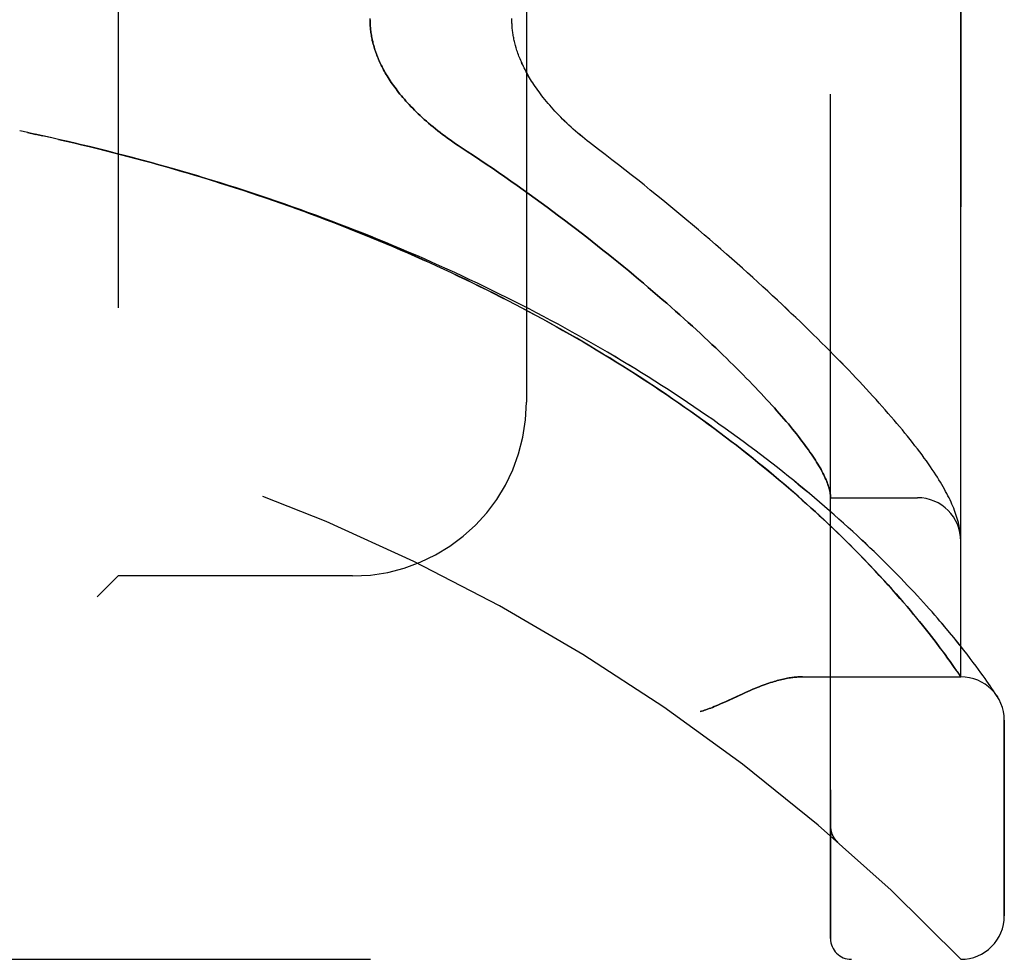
# Model space of a CAD drawing. Header units: inches. Extents: x 0 to 221, y 0 to 143.
# Tile 269 of 273: x 114.03 to 115.45, y 99.22 to 100.57. Entities that reach past the tile are written whole.
import ezdxf

# ---------------------------------------------------------------- set-up
doc = ezdxf.new("R2010")
doc.units = ezdxf.units.IN
doc.header["$LTSCALE"] = 12.142857
doc.header["$MEASUREMENT"] = 0
doc.linetypes.add('HIDDEN', pattern=[0.2, 0.1, -0.1])
doc.layers.add('LEFTHAND_DOOR_ASSEMBLY', color=7, linetype='CONTINUOUS')
doc.layers.add('RIGHTHAND_DOOR_ASSEMBLY', color=7, linetype='CONTINUOUS')

msp = doc.modelspace()

# ---------------------------------------------------------------- linework, layer by layer
at = {"layer": 'LEFTHAND_DOOR_ASSEMBLY', "color": 8, "linetype": 'HIDDEN'}
for p, q in [((115.198, 99.2493), (115.198, 101.8918)), ((115.3855, 99.6256), (115.3855, 101.5156)), ((114.173, 101.3706), (114.173, 99.7706)), ((114.7605, 101.1206), (114.7605, 100.0206)), ((114.043, 100.4082), (114.0315, 100.4106)), ((114.0546, 100.4057), (114.0426, 100.4082)), ((115.198, 99.8831), (115.323, 99.8831)), ((115.3847, 99.8329), (115.3845, 99.834)), ((115.3848, 99.8322), (115.3847, 99.8329)), ((115.3848, 99.8315), (115.3848, 99.8322)), ((115.385, 99.8298), (115.385, 99.8305)), ((115.3851, 99.8291), (115.385, 99.8298)), ((115.3852, 99.8285), (115.3851, 99.8291)), ((115.3852, 99.8278), (115.3852, 99.8285)), ((115.3853, 99.8271), (115.3852, 99.8278)), ((115.239, 99.8021), (115.2308, 99.8104)), ((115.2468, 99.7941), (115.239, 99.8021)), ((115.2543, 99.7863), (115.2468, 99.7941)), ((115.2614, 99.7788), (115.2543, 99.7863)), ((114.173, 99.7706), (114.143, 99.7406)), ((114.5105, 99.7706), (114.173, 99.7706)), ((115.2682, 99.7715), (115.2614, 99.7788)), ((115.2747, 99.7645), (115.2682, 99.7715)), ((115.2809, 99.7576), (115.2747, 99.7645)), ((115.2868, 99.751), (115.2809, 99.7576)), ((115.2925, 99.7446), (115.2868, 99.751)), ((115.2979, 99.7384), (115.2925, 99.7446)), ((115.3032, 99.7324), (115.2979, 99.7384)), ((115.3082, 99.7265), (115.3032, 99.7324)), ((115.313, 99.7209), (115.3082, 99.7265)), ((115.3176, 99.7154), (115.313, 99.7209)), ((115.322, 99.71), (115.3176, 99.7154)), ((115.3262, 99.7049), (115.322, 99.71)), ((115.3303, 99.6999), (115.3262, 99.7049)), ((115.3342, 99.695), (115.3303, 99.6999)), ((115.3692, 99.6895), (115.3625, 99.6975)), ((115.3432, 99.6835), (115.3397, 99.688)), ((115.3466, 99.6792), (115.3432, 99.6835)), ((115.3754, 99.6819), (115.3692, 99.6895)), ((115.3813, 99.6747), (115.3754, 99.6819)), ((115.3498, 99.675), (115.3466, 99.6792)), ((115.3544, 99.6689), (115.3498, 99.675)), ((115.3587, 99.6632), (115.3544, 99.6689)), ((115.3628, 99.6577), (115.3587, 99.6632)), ((115.3665, 99.6526), (115.3628, 99.6577)), ((115.37, 99.6478), (115.3665, 99.6526)), ((115.3944, 99.6581), (115.3895, 99.6644)), ((115.3991, 99.652), (115.3944, 99.6581)), ((115.4034, 99.6464), (115.3991, 99.652)), ((115.3732, 99.6433), (115.37, 99.6478)), ((115.3761, 99.6392), (115.3732, 99.6433)), ((115.3794, 99.6345), (115.3761, 99.6392)), ((115.4073, 99.641), (115.4034, 99.6464)), ((115.411, 99.636), (115.4073, 99.641)), ((115.1575, 99.6256), (115.3855, 99.6256)), ((115.382, 99.6307), (115.3794, 99.6345)), ((115.4144, 99.6314), (115.411, 99.636)), ((115.4175, 99.627), (115.4144, 99.6314)), ((115.4204, 99.623), (115.4175, 99.627)), ((115.423, 99.6193), (115.4204, 99.623)), ((115.4253, 99.6159), (115.423, 99.6193)), ((115.4275, 99.6128), (115.4253, 99.6159)), ((115.4302, 99.6088), (115.4275, 99.6128)), ((115.4325, 99.6053), (115.4302, 99.6088)), ((115.4349, 99.6017), (115.4325, 99.6053)), ((115.4369, 99.5987), (115.4349, 99.6017)), ((115.448, 99.2818), (115.448, 99.5631)), ((115.198, 99.4106), (115.198, 99.4061)), ((115.2081, 99.3882), (115.2083, 99.388)), ((113.3218, 99.2193), (115.3855, 99.2193))]:
    msp.add_line(p, q, dxfattribs=at)
for points in [[(114.8643, 100.3839), (114.8513, 100.3938), (114.8479, 100.3965), (114.8444, 100.3992), (114.841, 100.402), (114.8377, 100.4047), (114.8344, 100.4075), (114.8311, 100.4104), (114.8279, 100.4132), (114.8247, 100.4161), (114.8216, 100.4189), (114.8185, 100.4218), (114.8156, 100.4247), (114.8126, 100.4275), (114.8098, 100.4304), (114.807, 100.4333), (114.8042, 100.4361), (114.8016, 100.439), (114.799, 100.4418), (114.7964, 100.4447), (114.794, 100.4475), (114.7916, 100.4503), (114.7892, 100.4531), (114.787, 100.4558), (114.7848, 100.4586), (114.7827, 100.4613), (114.7806, 100.464), (114.7786, 100.4667), (114.7767, 100.4694), (114.7748, 100.472), (114.773, 100.4746), (114.7713, 100.4772), (114.7696, 100.4797), (114.768, 100.4822), (114.7665, 100.4847), (114.765, 100.4871), (114.7636, 100.4895), (114.7623, 100.4919), (114.7609, 100.4943), (114.7597, 100.4966), (114.7585, 100.4989), (114.7573, 100.5012), (114.7562, 100.5034), (114.7552, 100.5056), (114.7542, 100.5078), (114.7532, 100.51), (114.7523, 100.5121), (114.7514, 100.5142), (114.7505, 100.5162), (114.7498, 100.5183), (114.749, 100.5203), (114.7483, 100.5223), (114.7476, 100.5242), (114.7469, 100.5262), (114.7463, 100.5281), (114.7458, 100.53), (114.7452, 100.5318), (114.7447, 100.5337), (114.7442, 100.5355), (114.7437, 100.5373), (114.7433, 100.5391), (114.7429, 100.5409), (114.7425, 100.5426), (114.7422, 100.5444), (114.7419, 100.5461), (114.7416, 100.5478), (114.7413, 100.5495), (114.741, 100.5511), (114.7408, 100.5528), (114.7406, 100.5545), (114.7404, 100.5561), (114.7402, 100.5577), (114.7401, 100.5594), (114.7399, 100.561), (114.7398, 100.5626), (114.7398, 100.5642), (114.7397, 100.5658), (114.7396, 100.5674), (114.7396, 100.569), (114.7396, 100.5706), (114.7396, 100.5722)], [(114.5355, 100.5706), (114.5355, 100.5688), (114.5356, 100.5669), (114.5356, 100.5651), (114.5357, 100.5633), (114.5358, 100.5614), (114.536, 100.5596), (114.5361, 100.5578), (114.5363, 100.5559), (114.5365, 100.5541), (114.5368, 100.5522), (114.5371, 100.5503), (114.5374, 100.5485), (114.5377, 100.5466), (114.538, 100.5447), (114.5384, 100.5428), (114.5388, 100.5409), (114.5393, 100.539), (114.5397, 100.5371), (114.5402, 100.5352), (114.5408, 100.5333), (114.5413, 100.5313), (114.5419, 100.5294), (114.5425, 100.5274), (114.5432, 100.5255), (114.5439, 100.5235), (114.5446, 100.5215), (114.5453, 100.5195), (114.5461, 100.5174), (114.547, 100.5154), (114.5478, 100.5133), (114.5487, 100.5113), (114.5497, 100.5092), (114.5507, 100.5071), (114.5517, 100.505), (114.5528, 100.5028), (114.5539, 100.5007), (114.555, 100.4985), (114.5563, 100.4963), (114.5575, 100.4941), (114.5588, 100.4919), (114.5602, 100.4897), (114.5616, 100.4874), (114.563, 100.4851), (114.5645, 100.4828), (114.5661, 100.4805), (114.5677, 100.4781), (114.5694, 100.4758), (114.5711, 100.4734), (114.5729, 100.471), (114.5747, 100.4686), (114.5766, 100.4661), (114.5786, 100.4636), (114.5807, 100.4611), (114.5828, 100.4586), (114.585, 100.4561), (114.5872, 100.4536), (114.5895, 100.451), (114.5919, 100.4484), (114.5943, 100.4458), (114.5969, 100.4432), (114.5995, 100.4406), (114.6021, 100.4379), (114.6049, 100.4353), (114.6077, 100.4326), (114.6106, 100.4299), (114.6136, 100.4272), (114.6166, 100.4245), (114.6197, 100.4218), (114.6229, 100.4191), (114.6261, 100.4164), (114.6295, 100.4137), (114.6329, 100.411), (114.6363, 100.4083), (114.6399, 100.4056), (114.6434, 100.4029), (114.6471, 100.4002), (114.6508, 100.3976), (114.6546, 100.3949), (114.6584, 100.3923), (114.6623, 100.3897), (114.6753, 100.3812)], [(114.076, 100.401), (114.0649, 100.4034), (114.0538, 100.4059)], [(114.0778, 100.4006), (114.0662, 100.4032), (114.0546, 100.4057)], [(115.3625, 99.6975), (115.359, 99.7016), (115.3554, 99.7057), (115.3517, 99.71), (115.3479, 99.7144), (115.344, 99.7188), (115.34, 99.7233), (115.3359, 99.7279), (115.3317, 99.7326), (115.3273, 99.7374), (115.3229, 99.7422), (115.3183, 99.7471), (115.3136, 99.7521), (115.3088, 99.7571), (115.3039, 99.7623), (115.2989, 99.7675), (115.2938, 99.7727), (115.2886, 99.7781), (115.2832, 99.7835), (115.2777, 99.7889), (115.2721, 99.7944), (115.2664, 99.8), (115.2606, 99.8056), (115.2547, 99.8113), (115.2487, 99.8171), (115.2425, 99.8228), (115.2362, 99.8287), (115.2299, 99.8345), (115.2234, 99.8405), (115.2168, 99.8464), (115.2101, 99.8524), (115.2033, 99.8584), (115.1963, 99.8645), (115.1893, 99.8706), (115.1822, 99.8767), (115.1749, 99.8829), (115.1676, 99.8891), (115.1602, 99.8953), (115.1526, 99.9015), (115.145, 99.9077), (115.1373, 99.9139), (115.1294, 99.9202), (115.1215, 99.9264), (115.1135, 99.9327), (115.1054, 99.939), (115.0972, 99.9453), (115.0889, 99.9515), (115.0805, 99.9578), (115.0721, 99.9641), (115.0635, 99.9704), (115.0549, 99.9766), (115.0462, 99.9829), (115.0374, 99.9891), (115.0285, 99.9954), (115.0196, 100.0016), (115.0105, 100.0078), (115.0014, 100.014), (114.9923, 100.0202), (114.983, 100.0263), (114.9737, 100.0325), (114.9643, 100.0386), (114.9549, 100.0447), (114.9453, 100.0507), (114.9358, 100.0568), (114.9261, 100.0628), (114.9164, 100.0688), (114.9066, 100.0747), (114.8968, 100.0807), (114.8869, 100.0866), (114.877, 100.0924), (114.867, 100.0983), (114.857, 100.1041), (114.8469, 100.1098), (114.8367, 100.1155), (114.8265, 100.1212), (114.8162, 100.1269), (114.806, 100.1325), (114.7956, 100.1381), (114.7852, 100.1436), (114.7748, 100.1491), (114.7643, 100.1546), (114.7538, 100.16), (114.7432, 100.1654), (114.7326, 100.1707), (114.722, 100.176), (114.7113, 100.1812), (114.7006, 100.1864), (114.6899, 100.1916), (114.6791, 100.1967), (114.6683, 100.2018), (114.6574, 100.2068), (114.6465, 100.2118), (114.6356, 100.2167), (114.6247, 100.2216), (114.6137, 100.2265), (114.6027, 100.2313), (114.5917, 100.236), (114.5806, 100.2407), (114.5695, 100.2454), (114.5584, 100.25), (114.5473, 100.2546), (114.5361, 100.2591), (114.5249, 100.2635), (114.5137, 100.268), (114.5025, 100.2723), (114.4913, 100.2767), (114.48, 100.2809), (114.4687, 100.2852), (114.4574, 100.2894), (114.4461, 100.2935), (114.4348, 100.2976), (114.4234, 100.3016), (114.412, 100.3056), (114.4007, 100.3096), (114.3892, 100.3135), (114.3778, 100.3173), (114.3664, 100.3211), (114.355, 100.3249), (114.3435, 100.3286), (114.332, 100.3322), (114.3206, 100.3358), (114.3091, 100.3394), (114.2976, 100.3429), (114.2861, 100.3464), (114.2745, 100.3498), (114.263, 100.3532), (114.2515, 100.3565), (114.2399, 100.3597), (114.2284, 100.363), (114.2168, 100.3662), (114.2052, 100.3693), (114.1937, 100.3724), (114.1821, 100.3754), (114.1705, 100.3784), (114.1589, 100.3813), (114.1474, 100.3842), (114.1358, 100.3871), (114.1242, 100.3899), (114.1126, 100.3926), (114.101, 100.3953), (114.0894, 100.398), (114.076, 100.401)], [(115.2308, 99.8104), (115.2265, 99.8147), (115.2221, 99.8191), (115.2175, 99.8236), (115.2129, 99.8282), (115.2081, 99.8328), (115.2032, 99.8375), (115.1981, 99.8424), (115.1929, 99.8473), (115.1875, 99.8523), (115.182, 99.8575), (115.1762, 99.8628), (115.1703, 99.8682), (115.1641, 99.8738), (115.1578, 99.8794), (115.1513, 99.8852), (115.1446, 99.8911), (115.1378, 99.897), (115.1308, 99.903), (115.1236, 99.9091), (115.1164, 99.9152), (115.109, 99.9213), (115.1016, 99.9274), (115.0941, 99.9335), (115.0865, 99.9397), (115.0788, 99.9458), (115.071, 99.9519), (115.0631, 99.9581), (115.0551, 99.9642), (115.0471, 99.9704), (115.0389, 99.9765), (115.0307, 99.9826), (115.0225, 99.9887), (115.0141, 99.9948), (115.0057, 100.0009), (114.9971, 100.007), (114.9886, 100.0131), (114.9799, 100.0191), (114.9712, 100.0251), (114.9624, 100.0312), (114.9535, 100.0371), (114.9446, 100.0431), (114.9356, 100.049), (114.9265, 100.055), (114.9174, 100.0608), (114.9082, 100.0667), (114.899, 100.0725), (114.8897, 100.0783), (114.8804, 100.0841), (114.871, 100.0898), (114.8615, 100.0955), (114.852, 100.1012), (114.8424, 100.1068), (114.8328, 100.1124), (114.8232, 100.118), (114.8135, 100.1235), (114.8037, 100.129), (114.7939, 100.1345), (114.7841, 100.1399), (114.7742, 100.1453), (114.7642, 100.1506), (114.7543, 100.1559), (114.7443, 100.1612), (114.7342, 100.1664), (114.7241, 100.1716), (114.714, 100.1767), (114.7038, 100.1818), (114.6936, 100.1869), (114.6834, 100.1919), (114.6731, 100.1968), (114.6628, 100.2018), (114.6525, 100.2066), (114.6421, 100.2115), (114.6317, 100.2163), (114.6213, 100.221), (114.6108, 100.2257), (114.6003, 100.2304), (114.5898, 100.235), (114.5793, 100.2396), (114.5687, 100.2441), (114.5581, 100.2486), (114.5475, 100.253), (114.5368, 100.2574), (114.5262, 100.2617), (114.5155, 100.266), (114.5048, 100.2703), (114.494, 100.2745), (114.4833, 100.2787), (114.4725, 100.2828), (114.4617, 100.2869), (114.4509, 100.2909), (114.4401, 100.2949), (114.4292, 100.2988), (114.4184, 100.3027), (114.4075, 100.3065), (114.3966, 100.3103), (114.3857, 100.3141), (114.3748, 100.3178), (114.3638, 100.3215), (114.3529, 100.3251), (114.3419, 100.3287), (114.3309, 100.3322), (114.3199, 100.3357), (114.3089, 100.3391), (114.2979, 100.3425), (114.2869, 100.3458), (114.2758, 100.3491), (114.2648, 100.3524), (114.2537, 100.3556), (114.2427, 100.3588), (114.2316, 100.3619), (114.2205, 100.365), (114.2095, 100.368), (114.1984, 100.371), (114.1873, 100.3739), (114.1762, 100.3768), (114.1651, 100.3797), (114.1539, 100.3825), (114.1428, 100.3853), (114.1317, 100.388), (114.1206, 100.3907), (114.1094, 100.3933), (114.0983, 100.3959), (114.0872, 100.3985)], [(114.6753, 100.3812), (114.6845, 100.3752), (114.6935, 100.3691), (114.7026, 100.363), (114.7116, 100.3569), (114.7205, 100.3508), (114.7294, 100.3446), (114.7383, 100.3385), (114.747, 100.3323), (114.7558, 100.3261), (114.7645, 100.3198), (114.7731, 100.3136), (114.7816, 100.3074), (114.7901, 100.3012), (114.7985, 100.2949), (114.8068, 100.2887), (114.8151, 100.2825), (114.8232, 100.2763), (114.8313, 100.2701), (114.8393, 100.2639), (114.8473, 100.2577), (114.8551, 100.2516), (114.8629, 100.2454), (114.8706, 100.2393), (114.8782, 100.2332), (114.8857, 100.2272), (114.8931, 100.2212), (114.9004, 100.2152), (114.9077, 100.2092), (114.9148, 100.2033), (114.9219, 100.1974), (114.9289, 100.1915), (114.9357, 100.1857), (114.9425, 100.1799), (114.9492, 100.1741), (114.9558, 100.1684), (114.9623, 100.1628), (114.9687, 100.1572), (114.975, 100.1516), (114.9812, 100.1461), (114.9873, 100.1406), (114.9933, 100.1351), (114.9992, 100.1298), (115.0051, 100.1244), (115.0108, 100.1192), (115.0164, 100.1139), (115.022, 100.1087), (115.0274, 100.1036), (115.0328, 100.0985), (115.0381, 100.0935), (115.0432, 100.0885), (115.0483, 100.0836), (115.0533, 100.0787), (115.0582, 100.0739), (115.063, 100.0692), (115.0677, 100.0645), (115.0723, 100.0598), (115.0768, 100.0552), (115.0813, 100.0507), (115.0856, 100.0462), (115.0899, 100.0417), (115.0941, 100.0374), (115.0981, 100.0331), (115.1021, 100.0288), (115.106, 100.0246), (115.1098, 100.0204), (115.1136, 100.0163), (115.1172, 100.0123), (115.1208, 100.0083), (115.1242, 100.0044), (115.1276, 100.0005), (115.1309, 99.9967), (115.1341, 99.9929), (115.1373, 99.9892), (115.1403, 99.9855), (115.1433, 99.9819), (115.1461, 99.9784), (115.1489, 99.9749), (115.1517, 99.9714), (115.1543, 99.968), (115.1569, 99.9647), (115.1593, 99.9614), (115.1617, 99.9582), (115.164, 99.955), (115.1663, 99.9519), (115.1684, 99.9488), (115.1705, 99.9458), (115.1725, 99.9429), (115.1744, 99.94), (115.1763, 99.9371), (115.178, 99.9343), (115.1797, 99.9316), (115.1813, 99.9289), (115.1829, 99.9262), (115.1843, 99.9236), (115.1857, 99.9211), (115.187, 99.9186), (115.1883, 99.9161), (115.1894, 99.9137), (115.1905, 99.9114), (115.1915, 99.9091), (115.1925, 99.9069), (115.1933, 99.9047), (115.1941, 99.9025), (115.1948, 99.9004), (115.1955, 99.8984), (115.196, 99.8964), (115.1965, 99.8944), (115.197, 99.8925), (115.1973, 99.8907), (115.1976, 99.8889), (115.1978, 99.8871)], [(115.3845, 99.834), (115.3841, 99.8366), (115.3837, 99.8393), (115.3832, 99.8421), (115.3826, 99.8448), (115.3819, 99.8477), (115.3811, 99.8505), (115.3803, 99.8534), (115.3794, 99.8563), (115.3785, 99.8592), (115.3774, 99.8621), (115.3764, 99.865), (115.3752, 99.868), (115.374, 99.8709), (115.3727, 99.8739), (115.3714, 99.8769), (115.37, 99.8799), (115.3685, 99.8829), (115.3669, 99.886), (115.3653, 99.8892), (115.3636, 99.8923), (115.3619, 99.8955), (115.36, 99.8988), (115.3581, 99.9021), (115.3561, 99.9055), (115.3539, 99.909), (115.3517, 99.9125), (115.3494, 99.9162), (115.3469, 99.9199), (115.3444, 99.9238), (115.3417, 99.9277), (115.3388, 99.9318), (115.3359, 99.936), (115.3328, 99.9402), (115.3296, 99.9446), (115.3264, 99.949), (115.323, 99.9534), (115.3195, 99.9579), (115.316, 99.9624), (115.3124, 99.9669), (115.3088, 99.9715), (115.3051, 99.9761), (115.3013, 99.9807), (115.2974, 99.9854), (115.2934, 99.9901), (115.2894, 99.9948), (115.2853, 99.9996), (115.2811, 100.0045), (115.2768, 100.0094), (115.2725, 100.0143), (115.268, 100.0193), (115.2635, 100.0243), (115.2589, 100.0294), (115.2542, 100.0345), (115.2494, 100.0397), (115.2446, 100.0449), (115.2396, 100.0502), (115.2346, 100.0556), (115.2295, 100.0609), (115.2242, 100.0664), (115.2189, 100.0719), (115.2136, 100.0774), (115.2081, 100.083), (115.2025, 100.0887), (115.1968, 100.0944), (115.1911, 100.1002), (115.1852, 100.106), (115.1793, 100.1119), (115.1732, 100.1178), (115.1671, 100.1238), (115.1609, 100.1298), (115.1546, 100.1359), (115.1481, 100.1421), (115.1416, 100.1483), (115.135, 100.1545), (115.1283, 100.1609), (115.1215, 100.1672), (115.1146, 100.1736), (115.1076, 100.1801), (115.1005, 100.1866), (115.0934, 100.1932), (115.0861, 100.1998), (115.0787, 100.2064), (115.0712, 100.2131), (115.0636, 100.2199), (115.0559, 100.2267), (115.0482, 100.2335), (115.0403, 100.2404), (115.0324, 100.2473), (115.0243, 100.2543), (115.0162, 100.2613), (115.0079, 100.2683), (114.9996, 100.2754), (114.9912, 100.2825), (114.9826, 100.2896), (114.974, 100.2967), (114.9653, 100.3039), (114.9566, 100.3111), (114.9477, 100.3184), (114.9387, 100.3256), (114.9297, 100.3329), (114.9206, 100.3401), (114.9114, 100.3474), (114.9021, 100.3547), (114.8928, 100.362), (114.8834, 100.3693), (114.8739, 100.3766), (114.8643, 100.3839)], [(115.1978, 99.8871), (115.1978, 99.8867), (115.1979, 99.8862), (115.1979, 99.8858), (115.1979, 99.8854), (115.198, 99.885), (115.198, 99.8847), (115.198, 99.8844), (115.198, 99.8841)], [(115.385, 99.8305), (115.3849, 99.8308), (115.3848, 99.8315)], [(115.3855, 99.8217), (115.3855, 99.822), (115.3855, 99.8224), (115.3855, 99.8228), (115.3855, 99.8231), (115.3855, 99.8235), (115.3855, 99.8239), (115.3854, 99.8242), (115.3854, 99.8246), (115.3854, 99.825), (115.3854, 99.8253), (115.3854, 99.8257), (115.3853, 99.8261), (115.3853, 99.8264), (115.3853, 99.8271)], [(115.3397, 99.688), (115.3379, 99.6903), (115.3342, 99.695)], [(115.3895, 99.6644), (115.3868, 99.6678), (115.3813, 99.6747)], [(115.1575, 99.6256), (115.1559, 99.6256), (115.1543, 99.6255), (115.1526, 99.6255), (115.151, 99.6254), (115.1493, 99.6253), (115.1475, 99.6251), (115.1457, 99.6249), (115.1439, 99.6247), (115.1421, 99.6245), (115.1402, 99.6242), (115.1383, 99.6239), (115.1363, 99.6236), (115.1343, 99.6232), (115.1323, 99.6228), (115.1302, 99.6224), (115.1281, 99.6219), (115.1259, 99.6214), (115.1237, 99.6208), (115.1214, 99.6202), (115.1191, 99.6195), (115.1167, 99.6188), (115.1143, 99.6181), (115.1118, 99.6173), (115.1092, 99.6165), (115.1066, 99.6156), (115.1039, 99.6146), (115.1012, 99.6136), (115.0983, 99.6125), (115.0954, 99.6114), (115.0924, 99.6102), (115.0892, 99.6089), (115.086, 99.6076), (115.0826, 99.6061), (115.0791, 99.6046), (115.0755, 99.603), (115.0717, 99.6013), (115.0677, 99.5994), (115.0507, 99.5915)], [(115.3855, 99.6256), (115.3855, 99.6256), (115.382, 99.6307)], [(115.4379, 99.5971), (115.4379, 99.5971), (115.4369, 99.5987)], [(115.0507, 99.5915), (115.0468, 99.5897), (115.0432, 99.5881), (115.0398, 99.5865), (115.0366, 99.5851), (115.0336, 99.5838), (115.0308, 99.5827), (115.0281, 99.5816), (115.0256, 99.5807), (115.0233, 99.5798), (115.021, 99.579), (115.0188, 99.5782), (115.0167, 99.5775), (115.0146, 99.5768), (115.0125, 99.5762), (115.0105, 99.5756)], [(115.198, 99.4104), (115.198, 99.41), (115.198, 99.4094), (115.198, 99.4088), (115.1981, 99.4082), (115.1981, 99.4076), (115.1982, 99.4069), (115.1983, 99.4063), (115.1984, 99.4057), (115.1985, 99.4051), (115.1986, 99.4045), (115.1988, 99.4039), (115.1989, 99.4033), (115.199, 99.4027), (115.1992, 99.4022), (115.1994, 99.4016), (115.1996, 99.401), (115.1998, 99.4004), (115.2, 99.3999)], [(115.2, 99.3999), (115.2002, 99.3993), (115.2005, 99.3987), (115.2007, 99.3981), (115.201, 99.3976), (115.2013, 99.397), (115.2016, 99.3965), (115.2018, 99.3959), (115.2022, 99.3954), (115.2025, 99.3949), (115.2028, 99.3943), (115.2031, 99.3938), (115.2035, 99.3933), (115.2038, 99.3928), (115.2042, 99.3924)], [(115.2083, 99.388), (115.2081, 99.3882), (115.2078, 99.3884), (115.2076, 99.3886), (115.2074, 99.3888), (115.2072, 99.3891), (115.2069, 99.3893), (115.2067, 99.3895), (115.2065, 99.3897), (115.2063, 99.3899), (115.2061, 99.3901), (115.2059, 99.3903), (115.2057, 99.3906), (115.2055, 99.3908), (115.2053, 99.391), (115.2051, 99.3912), (115.2049, 99.3914), (115.2047, 99.3917), (115.2046, 99.3919), (115.2044, 99.3921), (115.2042, 99.3924)]]:
    msp.add_lwpolyline(points, dxfattribs=at)
for centre, radius, start, end in [((113.3855, 97.2955), 2.7751, 43.8884, 90), ((114.5105, 100.0206), 0.25, 270, 360), ((115.323, 99.8206), 0.0625, 0, 90), ((115.3855, 99.5631), 0.0625, 0, 90), ((115.3855, 99.2818), 0.0625, 270, 360), ((115.228, 99.2493), 0.03, 180, 270)]:
    msp.add_arc(centre, radius, start, end, dxfattribs=at)
at = {"layer": 'RIGHTHAND_DOOR_ASSEMBLY', "color": 8, "linetype": 'HIDDEN'}
for p, q in [((115.198, 101.8918), (115.198, 99.2493)), ((115.3855, 101.5156), (115.3855, 99.6256)), ((114.173, 101.3706), (114.173, 99.7706)), ((114.7605, 101.1206), (114.7605, 100.0206)), ((114.043, 100.4082), (114.0315, 100.4106)), ((114.0426, 100.4082), (114.0546, 100.4057)), ((114.0538, 100.4059), (114.0649, 100.4034)), ((114.0662, 100.4032), (114.0546, 100.4057)), ((114.0778, 100.4006), (114.0649, 100.4034)), ((115.198, 99.8831), (115.323, 99.8831)), ((115.3847, 99.8329), (115.3845, 99.834)), ((115.3848, 99.8322), (115.3847, 99.8329)), ((115.3848, 99.8315), (115.3848, 99.8322)), ((115.385, 99.8298), (115.385, 99.8305)), ((115.3851, 99.8291), (115.385, 99.8298)), ((115.3852, 99.8285), (115.3851, 99.8291)), ((115.3852, 99.8278), (115.3852, 99.8285)), ((115.3853, 99.8271), (115.3852, 99.8278)), ((115.2306, 99.8107), (115.2388, 99.8023)), ((115.2388, 99.8023), (115.2466, 99.7943)), ((115.2466, 99.7943), (115.2541, 99.7865)), ((115.2541, 99.7865), (115.2612, 99.779)), ((115.2612, 99.779), (115.268, 99.7717)), ((114.143, 99.7406), (114.173, 99.7706)), ((114.5105, 99.7706), (114.173, 99.7706)), ((115.268, 99.7717), (115.2746, 99.7646)), ((115.2746, 99.7646), (115.2808, 99.7578)), ((115.2808, 99.7578), (115.2867, 99.7511)), ((115.2867, 99.7511), (115.2924, 99.7447)), ((115.2924, 99.7447), (115.2978, 99.7385)), ((115.2978, 99.7385), (115.3031, 99.7325)), ((115.3031, 99.7325), (115.3081, 99.7266)), ((115.3081, 99.7266), (115.3129, 99.7209)), ((115.3129, 99.7209), (115.3175, 99.7154)), ((115.3175, 99.7154), (115.3219, 99.7101)), ((115.3219, 99.7101), (115.3262, 99.7049)), ((115.3262, 99.7049), (115.3302, 99.6999)), ((115.3302, 99.6999), (115.3341, 99.695)), ((115.3692, 99.6895), (115.3625, 99.6974)), ((115.3397, 99.688), (115.3432, 99.6835)), ((115.3432, 99.6835), (115.3466, 99.6792)), ((115.3755, 99.6819), (115.3692, 99.6895)), ((115.3813, 99.6746), (115.3755, 99.6819)), ((115.3466, 99.6792), (115.3498, 99.675)), ((115.3498, 99.675), (115.3544, 99.6689)), ((115.3544, 99.6689), (115.3588, 99.6631)), ((115.3588, 99.6631), (115.3628, 99.6577)), ((115.3628, 99.6577), (115.3665, 99.6526)), ((115.3665, 99.6526), (115.37, 99.6478)), ((115.3944, 99.6581), (115.3895, 99.6644)), ((115.3991, 99.652), (115.3944, 99.6581)), ((115.4034, 99.6464), (115.3991, 99.652)), ((115.37, 99.6478), (115.3732, 99.6433)), ((115.3732, 99.6433), (115.3761, 99.6392)), ((115.4074, 99.641), (115.4034, 99.6464)), ((115.411, 99.636), (115.4074, 99.641)), ((115.1575, 99.6256), (115.3855, 99.6256)), ((115.4144, 99.6314), (115.411, 99.636)), ((115.4175, 99.627), (115.4144, 99.6314)), ((115.4204, 99.623), (115.4175, 99.627)), ((115.423, 99.6193), (115.4204, 99.623)), ((115.4253, 99.6159), (115.423, 99.6193)), ((115.4275, 99.6128), (115.4253, 99.6159)), ((115.4302, 99.6087), (115.4275, 99.6128)), ((115.4325, 99.6053), (115.4302, 99.6087)), ((115.4349, 99.6017), (115.4325, 99.6053)), ((115.4369, 99.5987), (115.4349, 99.6017)), ((115.4369, 99.5987), (115.4382, 99.5966)), ((115.4379, 99.5971), (115.4379, 99.5972)), ((115.4382, 99.5966), (115.4379, 99.5971)), ((115.448, 99.5631), (115.448, 99.2818)), ((115.198, 99.4106), (115.198, 99.4061)), ((115.2081, 99.3882), (115.2083, 99.388)), ((113.3218, 99.2193), (115.3855, 99.2193))]:
    msp.add_line(p, q, dxfattribs=at)
for points in [[(114.6753, 100.3812), (114.6623, 100.3897), (114.6584, 100.3923), (114.6546, 100.3949), (114.6508, 100.3976), (114.6471, 100.4002), (114.6434, 100.4029), (114.6399, 100.4056), (114.6363, 100.4083), (114.6329, 100.411), (114.6295, 100.4137), (114.6261, 100.4164), (114.6229, 100.4191), (114.6197, 100.4218), (114.6166, 100.4245), (114.6136, 100.4272), (114.6106, 100.4299), (114.6077, 100.4326), (114.6049, 100.4353), (114.6021, 100.4379), (114.5995, 100.4406), (114.5969, 100.4432), (114.5943, 100.4458), (114.5919, 100.4484), (114.5895, 100.451), (114.5872, 100.4536), (114.585, 100.4561), (114.5828, 100.4586), (114.5807, 100.4611), (114.5786, 100.4636), (114.5766, 100.4661), (114.5747, 100.4686), (114.5729, 100.471), (114.5711, 100.4734), (114.5694, 100.4758), (114.5677, 100.4781), (114.5661, 100.4805), (114.5645, 100.4828), (114.563, 100.4851), (114.5616, 100.4874), (114.5602, 100.4897), (114.5588, 100.4919), (114.5575, 100.4941), (114.5563, 100.4963), (114.555, 100.4985), (114.5539, 100.5007), (114.5528, 100.5028), (114.5517, 100.505), (114.5507, 100.5071), (114.5497, 100.5092), (114.5487, 100.5113), (114.5478, 100.5133), (114.547, 100.5154), (114.5461, 100.5174), (114.5453, 100.5195), (114.5446, 100.5215), (114.5439, 100.5235), (114.5432, 100.5255), (114.5425, 100.5274), (114.5419, 100.5294), (114.5413, 100.5313), (114.5408, 100.5333), (114.5402, 100.5352), (114.5397, 100.5371), (114.5393, 100.539), (114.5388, 100.5409), (114.5384, 100.5428), (114.538, 100.5447), (114.5377, 100.5466), (114.5374, 100.5485), (114.5371, 100.5503), (114.5368, 100.5522), (114.5365, 100.5541), (114.5363, 100.5559), (114.5361, 100.5578), (114.536, 100.5596), (114.5358, 100.5614), (114.5357, 100.5633), (114.5356, 100.5651), (114.5356, 100.5669), (114.5355, 100.5688), (114.5355, 100.5706), (114.5355, 100.5724)], [(114.8643, 100.3839), (114.8513, 100.3938), (114.8478, 100.3965), (114.8444, 100.3992), (114.841, 100.402), (114.8377, 100.4048), (114.8343, 100.4076), (114.8311, 100.4104), (114.8279, 100.4132), (114.8247, 100.4161), (114.8216, 100.4189), (114.8185, 100.4218), (114.8155, 100.4247), (114.8126, 100.4275), (114.8098, 100.4304), (114.807, 100.4333), (114.8042, 100.4361), (114.8016, 100.439), (114.799, 100.4418), (114.7964, 100.4447), (114.794, 100.4475), (114.7916, 100.4503), (114.7892, 100.4531), (114.787, 100.4559), (114.7848, 100.4586), (114.7826, 100.4613), (114.7806, 100.464), (114.7786, 100.4667), (114.7767, 100.4694), (114.7748, 100.472), (114.773, 100.4746), (114.7713, 100.4772), (114.7696, 100.4797), (114.768, 100.4822), (114.7665, 100.4847), (114.765, 100.4871), (114.7636, 100.4895), (114.7622, 100.4919), (114.7609, 100.4943), (114.7597, 100.4966), (114.7585, 100.4989), (114.7573, 100.5012), (114.7562, 100.5034), (114.7552, 100.5056), (114.7541, 100.5078), (114.7532, 100.51), (114.7523, 100.5121), (114.7514, 100.5142), (114.7505, 100.5163), (114.7497, 100.5183), (114.749, 100.5203), (114.7483, 100.5223), (114.7476, 100.5243), (114.7469, 100.5262), (114.7463, 100.5281), (114.7457, 100.53), (114.7452, 100.5319), (114.7447, 100.5337), (114.7442, 100.5355), (114.7437, 100.5373), (114.7433, 100.5391), (114.7429, 100.5409), (114.7425, 100.5426), (114.7422, 100.5444), (114.7419, 100.5461), (114.7416, 100.5478), (114.7413, 100.5495), (114.741, 100.5511), (114.7408, 100.5528), (114.7406, 100.5545), (114.7404, 100.5561), (114.7402, 100.5577), (114.7401, 100.5594), (114.7399, 100.561), (114.7398, 100.5626), (114.7398, 100.5642), (114.7397, 100.5658), (114.7396, 100.5674), (114.7396, 100.569), (114.7396, 100.5706)], [(115.3625, 99.6974), (115.359, 99.7015), (115.3554, 99.7057), (115.3517, 99.71), (115.3479, 99.7144), (115.344, 99.7188), (115.34, 99.7233), (115.3359, 99.7279), (115.3317, 99.7326), (115.3273, 99.7373), (115.3229, 99.7422), (115.3183, 99.7471), (115.3136, 99.7521), (115.3089, 99.7571), (115.304, 99.7623), (115.2989, 99.7675), (115.2938, 99.7727), (115.2886, 99.778), (115.2832, 99.7834), (115.2777, 99.7889), (115.2722, 99.7944), (115.2665, 99.8), (115.2606, 99.8056), (115.2547, 99.8113), (115.2487, 99.817), (115.2425, 99.8228), (115.2363, 99.8287), (115.2299, 99.8345), (115.2234, 99.8404), (115.2168, 99.8464), (115.2101, 99.8524), (115.2033, 99.8584), (115.1964, 99.8645), (115.1893, 99.8706), (115.1822, 99.8767), (115.175, 99.8829), (115.1676, 99.889), (115.1602, 99.8952), (115.1526, 99.9014), (115.145, 99.9077), (115.1373, 99.9139), (115.1294, 99.9202), (115.1215, 99.9264), (115.1135, 99.9327), (115.1054, 99.939), (115.0972, 99.9452), (115.0889, 99.9515), (115.0805, 99.9578), (115.0721, 99.9641), (115.0635, 99.9703), (115.0549, 99.9766), (115.0462, 99.9829), (115.0374, 99.9891), (115.0285, 99.9954), (115.0196, 100.0016), (115.0105, 100.0078), (115.0014, 100.014), (114.9923, 100.0202), (114.983, 100.0263), (114.9737, 100.0325), (114.9643, 100.0386), (114.9549, 100.0447), (114.9454, 100.0507), (114.9358, 100.0568), (114.9261, 100.0628), (114.9164, 100.0688), (114.9067, 100.0747), (114.8968, 100.0807), (114.887, 100.0866), (114.877, 100.0924), (114.867, 100.0982), (114.857, 100.104), (114.8469, 100.1098), (114.8367, 100.1155), (114.8265, 100.1212), (114.8163, 100.1269), (114.806, 100.1325), (114.7956, 100.1381), (114.7852, 100.1436), (114.7748, 100.1491), (114.7643, 100.1546), (114.7538, 100.16), (114.7432, 100.1653), (114.7326, 100.1707), (114.722, 100.176), (114.7113, 100.1812), (114.7006, 100.1864), (114.6899, 100.1916), (114.6791, 100.1967), (114.6683, 100.2018), (114.6574, 100.2068), (114.6465, 100.2118), (114.6356, 100.2167), (114.6247, 100.2216), (114.6137, 100.2265), (114.6027, 100.2313), (114.5917, 100.236), (114.5806, 100.2407), (114.5695, 100.2454), (114.5584, 100.25), (114.5473, 100.2545), (114.5361, 100.2591), (114.525, 100.2635), (114.5138, 100.268), (114.5025, 100.2723), (114.4913, 100.2767), (114.48, 100.2809), (114.4687, 100.2852), (114.4574, 100.2894), (114.4461, 100.2935), (114.4348, 100.2976), (114.4234, 100.3016), (114.4121, 100.3056), (114.4007, 100.3096), (114.3893, 100.3135), (114.3778, 100.3173), (114.3664, 100.3211), (114.355, 100.3249), (114.3435, 100.3286), (114.332, 100.3322), (114.3206, 100.3358), (114.3091, 100.3394), (114.2976, 100.3429), (114.2861, 100.3464), (114.2745, 100.3498), (114.263, 100.3531), (114.2515, 100.3565), (114.2399, 100.3597), (114.2284, 100.363), (114.2168, 100.3661), (114.2053, 100.3693), (114.1937, 100.3724), (114.1821, 100.3754), (114.1705, 100.3784), (114.159, 100.3813), (114.1474, 100.3842), (114.1358, 100.3871), (114.1242, 100.3899), (114.1126, 100.3926), (114.101, 100.3953), (114.0894, 100.398), (114.076, 100.401)], [(114.0871, 100.3985), (114.0983, 100.3959), (114.1094, 100.3933), (114.1205, 100.3907), (114.1316, 100.388), (114.1428, 100.3853), (114.1539, 100.3825), (114.165, 100.3797), (114.1761, 100.3769), (114.1872, 100.374), (114.1983, 100.371), (114.2093, 100.368), (114.2204, 100.365), (114.2315, 100.3619), (114.2426, 100.3588), (114.2536, 100.3557), (114.2647, 100.3524), (114.2757, 100.3492), (114.2867, 100.3459), (114.2977, 100.3425), (114.3087, 100.3392), (114.3197, 100.3357), (114.3307, 100.3322), (114.3417, 100.3287), (114.3527, 100.3252), (114.3636, 100.3215), (114.3745, 100.3179), (114.3855, 100.3142), (114.3964, 100.3104), (114.4073, 100.3066), (114.4181, 100.3028), (114.429, 100.2989), (114.4398, 100.295), (114.4506, 100.291), (114.4615, 100.287), (114.4722, 100.2829), (114.483, 100.2788), (114.4938, 100.2746), (114.5045, 100.2704), (114.5152, 100.2662), (114.5259, 100.2619), (114.5365, 100.2575), (114.5472, 100.2531), (114.5578, 100.2487), (114.5684, 100.2442), (114.5789, 100.2397), (114.5895, 100.2352), (114.6, 100.2305), (114.6104, 100.2259), (114.6209, 100.2212), (114.6313, 100.2164), (114.6417, 100.2117), (114.6521, 100.2068), (114.6624, 100.2019), (114.6727, 100.197), (114.683, 100.1921), (114.6932, 100.1871), (114.7034, 100.182), (114.7136, 100.1769), (114.7237, 100.1718), (114.7338, 100.1666), (114.7438, 100.1614), (114.7538, 100.1562), (114.7638, 100.1509), (114.7737, 100.1455), (114.7836, 100.1402), (114.7935, 100.1347), (114.8033, 100.1293), (114.813, 100.1238), (114.8227, 100.1183), (114.8324, 100.1127), (114.842, 100.1071), (114.8515, 100.1015), (114.861, 100.0958), (114.8705, 100.0901), (114.8799, 100.0844), (114.8892, 100.0786), (114.8985, 100.0728), (114.9078, 100.067), (114.9169, 100.0612), (114.926, 100.0553), (114.9351, 100.0494), (114.9441, 100.0434), (114.953, 100.0375), (114.9619, 100.0315), (114.9707, 100.0255), (114.9794, 100.0195), (114.988, 100.0134), (114.9966, 100.0074), (115.0051, 100.0013), (115.0136, 99.9952), (115.0219, 99.9891), (115.0302, 99.983), (115.0384, 99.9769), (115.0466, 99.9707), (115.0546, 99.9646), (115.0626, 99.9585), (115.0705, 99.9523), (115.0782, 99.9462), (115.086, 99.9401), (115.0936, 99.9339), (115.1011, 99.9278), (115.1085, 99.9217), (115.1159, 99.9156), (115.1231, 99.9095), (115.1303, 99.9034), (115.1373, 99.8974), (115.1442, 99.8915), (115.1509, 99.8856), (115.1574, 99.8798), (115.1637, 99.8741), (115.1699, 99.8686), (115.1758, 99.8631), (115.1816, 99.8578), (115.1872, 99.8527), (115.1926, 99.8476), (115.1978, 99.8426), (115.2029, 99.8378), (115.2078, 99.8331), (115.2126, 99.8284), (115.2173, 99.8239), (115.2218, 99.8194), (115.2263, 99.815), (115.2306, 99.8107)], [(115.1978, 99.8871), (115.1976, 99.8889), (115.1973, 99.8907), (115.197, 99.8925), (115.1965, 99.8944), (115.196, 99.8964), (115.1955, 99.8984), (115.1948, 99.9004), (115.1941, 99.9025), (115.1933, 99.9047), (115.1925, 99.9069), (115.1915, 99.9091), (115.1905, 99.9114), (115.1894, 99.9137), (115.1883, 99.9161), (115.187, 99.9186), (115.1857, 99.9211), (115.1843, 99.9236), (115.1829, 99.9262), (115.1813, 99.9289), (115.1797, 99.9316), (115.178, 99.9343), (115.1763, 99.9371), (115.1744, 99.94), (115.1725, 99.9429), (115.1705, 99.9458), (115.1684, 99.9488), (115.1663, 99.9519), (115.164, 99.955), (115.1617, 99.9582), (115.1593, 99.9614), (115.1569, 99.9647), (115.1543, 99.968), (115.1517, 99.9714), (115.1489, 99.9749), (115.1461, 99.9784), (115.1433, 99.9819), (115.1403, 99.9855), (115.1373, 99.9892), (115.1341, 99.9929), (115.1309, 99.9967), (115.1276, 100.0005), (115.1242, 100.0044), (115.1208, 100.0083), (115.1172, 100.0123), (115.1136, 100.0163), (115.1098, 100.0204), (115.106, 100.0246), (115.1021, 100.0288), (115.0981, 100.0331), (115.0941, 100.0374), (115.0899, 100.0417), (115.0856, 100.0462), (115.0813, 100.0507), (115.0768, 100.0552), (115.0723, 100.0598), (115.0677, 100.0645), (115.063, 100.0692), (115.0582, 100.0739), (115.0533, 100.0787), (115.0483, 100.0836), (115.0432, 100.0885), (115.0381, 100.0935), (115.0328, 100.0985), (115.0274, 100.1036), (115.022, 100.1087), (115.0164, 100.1139), (115.0108, 100.1192), (115.0051, 100.1244), (114.9992, 100.1298), (114.9933, 100.1351), (114.9873, 100.1406), (114.9812, 100.1461), (114.975, 100.1516), (114.9687, 100.1572), (114.9623, 100.1628), (114.9558, 100.1684), (114.9492, 100.1741), (114.9425, 100.1799), (114.9357, 100.1857), (114.9289, 100.1915), (114.9219, 100.1974), (114.9148, 100.2033), (114.9077, 100.2092), (114.9004, 100.2152), (114.8931, 100.2212), (114.8857, 100.2272), (114.8782, 100.2332), (114.8706, 100.2393), (114.8629, 100.2454), (114.8551, 100.2516), (114.8473, 100.2577), (114.8393, 100.2639), (114.8313, 100.2701), (114.8232, 100.2763), (114.8151, 100.2825), (114.8068, 100.2887), (114.7985, 100.2949), (114.7901, 100.3012), (114.7816, 100.3074), (114.7731, 100.3136), (114.7645, 100.3198), (114.7558, 100.3261), (114.747, 100.3323), (114.7383, 100.3385), (114.7294, 100.3446), (114.7205, 100.3508), (114.7116, 100.3569), (114.7026, 100.363), (114.6935, 100.3691), (114.6845, 100.3752), (114.6753, 100.3812)], [(115.3845, 99.834), (115.3841, 99.8366), (115.3837, 99.8393), (115.3832, 99.8421), (115.3826, 99.8448), (115.3819, 99.8477), (115.3811, 99.8505), (115.3803, 99.8534), (115.3794, 99.8563), (115.3785, 99.8592), (115.3774, 99.8621), (115.3764, 99.865), (115.3752, 99.868), (115.374, 99.8709), (115.3727, 99.8739), (115.3714, 99.8769), (115.37, 99.8799), (115.3685, 99.883), (115.3669, 99.886), (115.3653, 99.8892), (115.3636, 99.8923), (115.3619, 99.8955), (115.36, 99.8988), (115.3581, 99.9021), (115.3561, 99.9055), (115.3539, 99.909), (115.3517, 99.9125), (115.3494, 99.9162), (115.3469, 99.9199), (115.3444, 99.9238), (115.3417, 99.9277), (115.3388, 99.9318), (115.3359, 99.936), (115.3328, 99.9402), (115.3296, 99.9446), (115.3263, 99.949), (115.323, 99.9534), (115.3195, 99.9579), (115.316, 99.9624), (115.3124, 99.9669), (115.3088, 99.9715), (115.3051, 99.9761), (115.3013, 99.9807), (115.2974, 99.9854), (115.2934, 99.9901), (115.2894, 99.9948), (115.2853, 99.9996), (115.2811, 100.0045), (115.2768, 100.0094), (115.2725, 100.0143), (115.268, 100.0193), (115.2635, 100.0243), (115.2589, 100.0294), (115.2542, 100.0345), (115.2494, 100.0397), (115.2446, 100.0449), (115.2396, 100.0502), (115.2346, 100.0556), (115.2295, 100.061), (115.2242, 100.0664), (115.2189, 100.0719), (115.2135, 100.0774), (115.2081, 100.083), (115.2025, 100.0887), (115.1968, 100.0944), (115.1911, 100.1002), (115.1852, 100.106), (115.1793, 100.1119), (115.1732, 100.1178), (115.1671, 100.1238), (115.1609, 100.1299), (115.1546, 100.136), (115.1481, 100.1421), (115.1416, 100.1483), (115.135, 100.1546), (115.1283, 100.1609), (115.1215, 100.1672), (115.1146, 100.1736), (115.1076, 100.1801), (115.1005, 100.1866), (115.0933, 100.1932), (115.0861, 100.1998), (115.0787, 100.2064), (115.0712, 100.2131), (115.0636, 100.2199), (115.0559, 100.2267), (115.0482, 100.2335), (115.0403, 100.2404), (115.0323, 100.2473), (115.0243, 100.2543), (115.0162, 100.2613), (115.0079, 100.2683), (114.9996, 100.2754), (114.9912, 100.2825), (114.9826, 100.2896), (114.974, 100.2967), (114.9653, 100.3039), (114.9566, 100.3111), (114.9477, 100.3184), (114.9387, 100.3256), (114.9297, 100.3329), (114.9206, 100.3401), (114.9114, 100.3474), (114.9021, 100.3547), (114.8928, 100.362), (114.8833, 100.3693), (114.8739, 100.3766), (114.8643, 100.3839)], [(115.198, 99.8841), (115.198, 99.8844), (115.198, 99.8847), (115.198, 99.885), (115.1979, 99.8854), (115.1979, 99.8858), (115.1979, 99.8862), (115.1978, 99.8867), (115.1978, 99.8871)], [(115.385, 99.8305), (115.3849, 99.8308), (115.3848, 99.8315)], [(115.3855, 99.8217), (115.3855, 99.822), (115.3855, 99.8224), (115.3855, 99.8228), (115.3855, 99.8231), (115.3855, 99.8235), (115.3855, 99.8239), (115.3854, 99.8242), (115.3854, 99.8246), (115.3854, 99.825), (115.3854, 99.8253), (115.3854, 99.8257), (115.3853, 99.8261), (115.3853, 99.8264), (115.3853, 99.8271)], [(115.3341, 99.695), (115.3379, 99.6903), (115.3397, 99.688)], [(115.3895, 99.6644), (115.3869, 99.6677), (115.3813, 99.6746)], [(115.3761, 99.6392), (115.3794, 99.6344), (115.3801, 99.6334), (115.3855, 99.6256)], [(115.0635, 99.5975), (115.0717, 99.6013), (115.0755, 99.603), (115.0791, 99.6046), (115.0826, 99.6061), (115.086, 99.6076), (115.0892, 99.6089), (115.0924, 99.6102), (115.0954, 99.6114), (115.0983, 99.6125), (115.1012, 99.6136), (115.1039, 99.6146), (115.1066, 99.6156), (115.1092, 99.6165), (115.1118, 99.6173), (115.1143, 99.6181), (115.1167, 99.6188), (115.1191, 99.6195), (115.1214, 99.6202), (115.1237, 99.6208), (115.1259, 99.6214), (115.1281, 99.6219), (115.1302, 99.6224), (115.1323, 99.6228), (115.1343, 99.6232), (115.1363, 99.6236), (115.1383, 99.6239), (115.1402, 99.6242), (115.1421, 99.6245), (115.1439, 99.6247), (115.1457, 99.6249), (115.1475, 99.6251), (115.1493, 99.6253), (115.151, 99.6254), (115.1526, 99.6255), (115.1543, 99.6255), (115.1559, 99.6256), (115.1575, 99.6256)], [(115.0105, 99.5756), (115.0125, 99.5762), (115.0146, 99.5768), (115.0167, 99.5775), (115.0188, 99.5782), (115.021, 99.579), (115.0233, 99.5798), (115.0256, 99.5807), (115.0281, 99.5816), (115.0308, 99.5827), (115.0336, 99.5838), (115.0366, 99.5851), (115.0398, 99.5865), (115.0432, 99.5881), (115.0468, 99.5897), (115.0635, 99.5975)], [(115.2, 99.3997), (115.1998, 99.4003), (115.1996, 99.4009), (115.1994, 99.4015), (115.1992, 99.4021), (115.1991, 99.4026), (115.1989, 99.4032), (115.1988, 99.4038), (115.1986, 99.4045), (115.1985, 99.4051), (115.1984, 99.4057), (115.1983, 99.4063), (115.1982, 99.4069), (115.1981, 99.4075), (115.1981, 99.4081), (115.198, 99.4088), (115.198, 99.4094), (115.198, 99.41), (115.198, 99.4104)], [(115.2042, 99.3924), (115.2038, 99.3929), (115.2035, 99.3933), (115.2031, 99.3938), (115.2028, 99.3943), (115.2025, 99.3948), (115.2022, 99.3954), (115.2019, 99.3959), (115.2016, 99.3964), (115.2013, 99.3969), (115.201, 99.3975), (115.2008, 99.398), (115.2005, 99.3986), (115.2003, 99.3992), (115.2, 99.3997)], [(115.2042, 99.3924), (115.2044, 99.3922), (115.2045, 99.3919), (115.2047, 99.3917), (115.2049, 99.3915), (115.2051, 99.3912), (115.2053, 99.391), (115.2055, 99.3908), (115.2057, 99.3906), (115.2059, 99.3904), (115.2061, 99.3901), (115.2063, 99.3899), (115.2065, 99.3897), (115.2067, 99.3895), (115.2069, 99.3893), (115.2071, 99.3891), (115.2074, 99.3888), (115.2076, 99.3886), (115.2078, 99.3884), (115.2081, 99.3882), (115.2083, 99.388)]]:
    msp.add_lwpolyline(points, dxfattribs=at)
for centre, radius, start, end in [((113.3855, 97.2955), 2.7751, 43.8884, 90), ((114.5105, 100.0206), 0.25, 270, 360), ((115.323, 99.8206), 0.0625, 0, 90), ((115.3855, 99.5631), 0.0625, 0, 90), ((115.3855, 99.2818), 0.0625, 270, 360), ((115.228, 99.2493), 0.03, 180, 270)]:
    msp.add_arc(centre, radius, start, end, dxfattribs=at)

doc.saveas('drawing.dxf')
